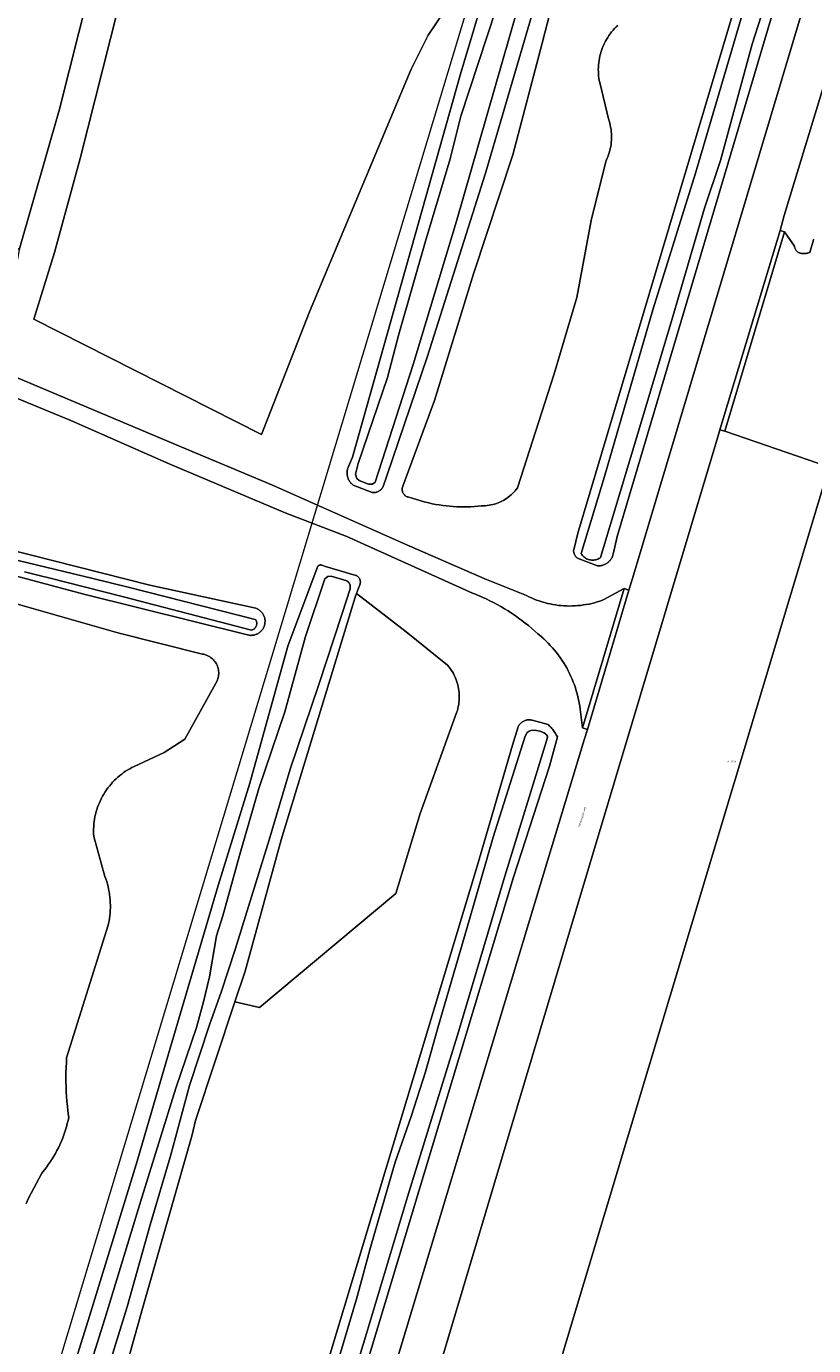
# Model space of a CAD drawing. Header units: metres. Extents: x 250001 to 257773, y 598992 to 609118.
# Tile 615 of 656: x 253686 to 253836, y 606197 to 606450. Entities that reach past the tile are written whole.
import ezdxf
from ezdxf.enums import TextEntityAlignment as Align
from ezdxf.lldxf.tags import DXFTag

# ---------------------------------------------------------------- set-up
doc = ezdxf.new("R2010")
doc.units = ezdxf.units.M
for name, color, linetype, lineweight in [('B-WE-GR-BOS_LOOF-GV', 252, 'Continuous', 13), ('B-WE-GR-GROENVOORZIENING-GV', 252, 'Continuous', 18), ('B-WE-IE-TERREINAFSCHEIDING_KUNSTMATIG_HEKWERK-G', 252, 'IE-TERREINAFSCHEIDING-KUNSTMATIG', 18), ('B-WE-KG-GRENS_PERCEEL-G', 150, 'KG-PERCEEL', 18), ('B-WE-KG-GRENS_PERCEEL-S', 150, 'Continuous', 25), ('B-WE-OG-TOPOGRAFIE-T18', 2, 'Continuous', 18), ('B-WE-OG-WATER-GV', 252, 'Continuous', 18), ('B-WE-OG-WATER_SLOOT-GV', 252, 'Continuous', 18), ('B-WE-VH-ONVERHARD-GV', 252, 'Continuous', 18), ('B-WE-VH-VERHARDING_GESLOTEN-GV', 252, 'Continuous', 18), ('B-WE-VH-VERHARDING_OPEN-GV', 252, 'Continuous', 18), ('X-XX-AL-REFERENTIE-G', 7, 'Continuous', 18)]:
    doc.layers.add(name, color=color, linetype=linetype, lineweight=lineweight)
doc.styles.add('NLCS-ISO', font='NLCS-ISO.ttf')
doc.styles.add('NLCS-ISO-ANNOTATIEF-T18', font='NLCS-ISO.ttf', dxfattribs={"height": 1.8})
doc.styles.get("Standard").update_dxf_attribs({"font": 'NLCS-ISO.ttf'})
doc.linetypes.add('IE-TERREINAFSCHEIDING-KUNSTMATIG', pattern='A,4,[82,NLCS.shx,S=0.75,R=90,X=0,Y=0],4,-2', length=10)
tags = doc.linetypes.add('KG-PERCEEL', pattern='A,5.5,-2,["P",Standard,S=1.8,R=0,X=-0.5,Y=-0.9],-2,5.5,-2,[5,NLCS.SHX,S=0.75,R=0,X=0,Y=0],-2', length=19).pattern_tags.tags
tags[6] = DXFTag(74, 10)

# ---------------------------------------------------------------- blocks, each defined once
blk = doc.blocks.new('SKG-PERCEELNUMMER-SO')
at = {"style": 'NLCS-ISO', "oblique": 10, "flags": 1}
blk.add_attdef('GEMEENTECODE', text='', height=1.8, dxfattribs=at).set_placement((0, 2.6), align=Align.MIDDLE_CENTER)
at = {"style": 'NLCS-ISO', "oblique": 10}
blk.add_attdef('SECTIE', text='', height=1.8, dxfattribs=at).set_placement((-0.5, 0), align=Align.MIDDLE_RIGHT)
blk.add_attdef('PERCEELNUMMER', text='', height=1.8, dxfattribs=at).set_placement((0.5, 0), align=Align.MIDDLE_LEFT)
blk = doc.blocks.new('BS2021-132-Xref-KAD-20210617')
at = {"layer": 'B-WE-KG-GRENS_PERCEEL-G', "flags": 128}
blk.add_lwpolyline([(253946.01, 607270.08), (253930.49, 607253.25), (253937.27, 607009.28), (253663.87, 606101.65), (253650.32, 606086.26)], dxfattribs=at)
at = {"layer": 'B-WE-KG-GRENS_PERCEEL-S', "xscale": 0.2, "yscale": 0.2, "zscale": 0.2}
blk.add_blockref('SKG-PERCEELNUMMER-SO', (253820.263, 606309.378), dxfattribs=at).add_auto_attribs({'PERCEELNUMMER': '3259', 'SECTIE': 'A'})
blk = doc.blocks.new('BS2021-132-Xref-BGT-GRIJS-20210617-aangepast')
at = {"layer": 'B-WE-GR-BOS_LOOF-GV', "flags": 128}
for points in [[(253788.976, 606548.064), (253739.215, 606563.827), (253728.972, 606555.191), (253714.479, 606500), (253706.015, 606465.283), (253695.842, 606425.031), (253690.923, 606406.965), (253686.967, 606394.184), (253730.582, 606372.093), (253739.806, 606395.614), (253759.288, 606442.154), (253762.552, 606448.625), (253767.223, 606455.628), (253771.012, 606461.205), (253772.229, 606466.751), (253771.628, 606473.688), (253770.374, 606481.389), (253771.421, 606490.275), (253774.229, 606500)], [(253713.227, 606517.796), (253689.88, 606527.424), (253684.775, 606510.073), (253681.355, 606500), (253679.614, 606492.86), (253674.66, 606478.647), (253669.582, 606461.521), (253667.508, 606452.635), (253664.026, 606439.967), (253662.909, 606434.2), (253662.946, 606429.78), (253663.574, 606424.994), (253666.786, 606422.246), (253674.778, 606416.397), (253680.761, 606410.737), (253684.157, 606407.512), (253691.93, 606434.483), (253701.243, 606471.509), (253708.469, 606500)], [(253758.34, 606334.213), (253748.814, 606341.604), (253748.553, 606340.911), (253734.37, 606294.34), (253727.45, 606269.14), (253725.508, 606263.3), (253730.236, 606262.23), (253756.329, 606284.032), (253761.024, 606299.394), (253768.048, 606318.901), (253768.124, 606319.149), (253768.226, 606319.52), (253768.312, 606319.896), (253768.382, 606320.274), (253768.436, 606320.655), (253768.475, 606321.039), (253768.497, 606321.423), (253768.504, 606321.808), (253768.495, 606322.193), (253768.469, 606322.578), (253768.428, 606322.96), (253768.371, 606323.341), (253768.298, 606323.72), (253768.209, 606324.094), (253768.105, 606324.465), (253767.986, 606324.831), (253767.851, 606325.192), (253767.702, 606325.547), (253767.538, 606325.896), (253767.36, 606326.237), (253767.167, 606326.571), (253766.961, 606326.896), (253766.742, 606327.213), (253766.51, 606327.52), (253766.265, 606327.817)]]:
    blk.add_lwpolyline(points, close=True, dxfattribs=at)
for points in [[(253793.109, 606481.061), (253784.401, 606447.129), (253778.752, 606425.71), (253771.192, 606402.853), (253763.778, 606378.583), (253757.68, 606362.174), (253757.653, 606362.107), (253757.606, 606361.958), (253757.573, 606361.804), (253757.557, 606361.648), (253757.556, 606361.492), (253757.571, 606361.336), (253757.603, 606361.182), (253757.649, 606361.032), (253757.711, 606360.888), (253757.787, 606360.751), (253757.877, 606360.623), (253757.979, 606360.504), (253758.093, 606360.396), (253758.217, 606360.301), (253758.35, 606360.218), (253758.491, 606360.15), (253758.639, 606360.096), (253761.156, 606359.356), (253761.347, 606359.3), (253761.999, 606359.121), (253762.656, 606358.958), (253763.317, 606358.81), (253763.981, 606358.678), (253764.648, 606358.562), (253765.317, 606358.461), (253765.988, 606358.376), (253766.662, 606358.308), (253767.337, 606358.255), (253768.013, 606358.218), (253768.689, 606358.197), (253769.366, 606358.192), (253770.043, 606358.203), (253770.719, 606358.23), (253771.395, 606358.273), (253772.069, 606358.332), (253772.742, 606358.407), (253773.113, 606358.407), (253773.477, 606358.423), (253773.84, 606358.455), (253774.201, 606358.503), (253774.559, 606358.566), (253774.914, 606358.646), (253775.266, 606358.741), (253775.613, 606358.851), (253775.954, 606358.976), (253776.29, 606359.117), (253776.62, 606359.272), (253776.942, 606359.441), (253777.256, 606359.624), (253777.563, 606359.821), (253777.86, 606360.031), (253778.147, 606360.254), (253778.425, 606360.49), (253778.692, 606360.737), (253778.948, 606360.996), (253779.192, 606361.266), (253779.424, 606361.546), (253779.644, 606361.837), (253786.702, 606383.723), (253791.021, 606398.374), (253793.795, 606413.133), (253796.548, 606424.421), (253796.624, 606424.576), (253796.794, 606424.951), (253796.95, 606425.332), (253797.091, 606425.719), (253797.217, 606426.111), (253797.327, 606426.508), (253797.422, 606426.909), (253797.502, 606427.313), (253797.565, 606427.72), (253797.613, 606428.129), (253797.645, 606428.539), (253797.661, 606428.951), (253797.661, 606429.363), (253797.645, 606429.774), (253797.613, 606430.185), (253797.565, 606430.594), (253797.501, 606431.001), (253797.421, 606431.405), (253797.326, 606431.805), (253797.215, 606432.202), (253797.089, 606432.594), (253795.394, 606439.582), (253795.321, 606439.953), (253795.252, 606440.379), (253795.199, 606440.806), (253795.162, 606441.236), (253795.141, 606441.666), (253795.136, 606442.097), (253795.147, 606442.527), (253795.174, 606442.957), (253795.217, 606443.386), (253795.276, 606443.813), (253795.35, 606444.237), (253795.44, 606444.659), (253795.546, 606445.076), (253795.668, 606445.49), (253795.804, 606445.898), (253795.956, 606446.302), (253796.122, 606446.699), (253796.303, 606447.09), (253796.499, 606447.474), (253796.709, 606447.85), (253796.932, 606448.218), (253797.169, 606448.578), (253797.419, 606448.929), (253797.682, 606449.27), (253797.958, 606449.602), (253798.245, 606449.922), (253798.545, 606450.232), (253798.855, 606450.531)], [(253685.523, 606224.622), (253685.989, 606225.613), (253686.468, 606226.597), (253686.962, 606227.574), (253687.471, 606228.543), (253687.993, 606229.505), (253688.53, 606230.459), (253688.703, 606230.666), (253689.088, 606231.147), (253689.462, 606231.637), (253689.822, 606232.136), (253690.169, 606232.645), (253690.503, 606233.163), (253690.823, 606233.689), (253691.13, 606234.223), (253691.423, 606234.765), (253691.701, 606235.314), (253691.965, 606235.871), (253692.215, 606236.434), (253692.45, 606237.003), (253692.67, 606237.579), (253692.874, 606238.16), (253693.064, 606238.746), (253693.239, 606239.337), (253693.398, 606239.931), (253693.541, 606240.53), (253693.669, 606241.133), (253693.626, 606241.445), (253693.509, 606242.367), (253693.407, 606243.291), (253693.321, 606244.216), (253693.252, 606245.143), (253693.198, 606246.071), (253693.16, 606247), (253693.139, 606247.929), (253693.133, 606248.859), (253693.143, 606249.788), (253693.169, 606250.718), (253693.212, 606251.646), (253693.27, 606252.574), (253701.248, 606278.009), (253701.309, 606278.287), (253701.405, 606278.788), (253701.486, 606279.292), (253701.551, 606279.798), (253701.6, 606280.306), (253701.633, 606280.815), (253701.65, 606281.325), (253701.651, 606281.836), (253701.636, 606282.346), (253701.605, 606282.855), (253701.558, 606283.363), (253701.495, 606283.87), (253701.417, 606284.374), (253701.322, 606284.875), (253701.212, 606285.374), (253701.087, 606285.868), (253700.946, 606286.358), (253700.789, 606286.844), (253700.617, 606287.325), (253698.464, 606295.014), (253698.46, 606295.065), (253698.435, 606295.532), (253698.425, 606296.001), (253698.431, 606296.469), (253698.453, 606296.937), (253698.492, 606297.404), (253698.546, 606297.87), (253698.615, 606298.333), (253698.701, 606298.793), (253698.803, 606299.251), (253698.92, 606299.705), (253699.052, 606300.154), (253699.2, 606300.599), (253699.363, 606301.038), (253699.54, 606301.472), (253699.733, 606301.899), (253699.939, 606302.319), (253700.16, 606302.732), (253700.396, 606303.138), (253700.644, 606303.535), (253700.906, 606303.923), (253701.182, 606304.302), (253701.47, 606304.672), (253701.77, 606305.031), (253702.083, 606305.38), (253702.407, 606305.718), (253702.743, 606306.045), (253703.089, 606306.36), (253703.447, 606306.663), (253703.814, 606306.954), (253704.191, 606307.232), (253704.577, 606307.497), (253704.973, 606307.749), (253705.376, 606307.987), (253705.788, 606308.211), (253706.206, 606308.421), (253711.96, 606311.129), (253715.915, 606313.686), (253722.078, 606324.824), (253722.172, 606325.047), (253722.25, 606325.276), (253722.314, 606325.51), (253722.361, 606325.747), (253722.393, 606325.986), (253722.409, 606326.228), (253722.409, 606326.47), (253722.393, 606326.711), (253722.361, 606326.951), (253722.314, 606327.188), (253722.25, 606327.422), (253722.172, 606327.65), (253722.078, 606327.873), (253721.97, 606328.09), (253721.848, 606328.299), (253721.713, 606328.499), (253721.564, 606328.69), (253721.403, 606328.87), (253721.231, 606329.04), (253721.047, 606329.198), (253720.854, 606329.343), (253720.652, 606329.475), (253720.441, 606329.594), (253720.223, 606329.699), (253719.998, 606329.788), (253719.768, 606329.863), (253719.534, 606329.922), (253719.296, 606329.966), (253719.055, 606329.994), (253703.058, 606334.039), (253681.633, 606340.202)]]:
    blk.add_lwpolyline(points, dxfattribs=at)
at = {"layer": 'B-WE-GR-GROENVOORZIENING-GV', "flags": 128}
for points in [[(253728.141, 606100.278), (253783.967, 606285.685), (253792.405, 606313.547), (253793.04, 606315.511), (253792.107, 606315.853), (253791.656, 606319.42), (253791.572, 606320.01), (253791.472, 606320.597), (253791.356, 606321.182), (253791.224, 606321.763), (253791.077, 606322.34), (253790.914, 606322.913), (253790.736, 606323.482), (253790.543, 606324.046), (253790.334, 606324.604), (253790.111, 606325.157), (253789.873, 606325.703), (253789.621, 606326.242), (253789.354, 606326.775), (253789.073, 606327.301), (253788.777, 606327.818), (253788.468, 606328.328), (253788.146, 606328.829), (253787.81, 606329.321), (253787.461, 606329.804), (253787.1, 606330.277), (253786.725, 606330.741), (253786.339, 606331.194), (253785.94, 606331.637), (253785.529, 606332.069), (253785.107, 606332.49), (253784.674, 606332.899), (253784.231, 606333.296), (253783.776, 606333.682), (253783.567, 606333.852), (253782.972, 606334.389), (253782.365, 606334.913), (253781.749, 606335.426), (253781.122, 606335.926), (253780.485, 606336.413), (253779.839, 606336.888), (253779.184, 606337.349), (253778.519, 606337.798), (253777.846, 606338.233), (253777.164, 606338.654), (253776.473, 606339.062), (253775.775, 606339.456), (253775.069, 606339.836), (253774.356, 606340.202), (253773.635, 606340.554), (253772.908, 606340.891), (253772.174, 606341.213), (253771.433, 606341.521), (253771.06, 606341.67), (253746.94, 606352.494), (253735.13, 606357.063), (253712.895, 606366.445), (253694.095, 606374.76), (253677.29, 606381.688)], [(253674.533, 606386.819), (253714.141, 606370.19), (253732.685, 606362.365), (253758.017, 606351.137), (253773.405, 606344.384), (253781.354, 606341.203), (253781.835, 606340.963), (253782.323, 606340.738), (253782.817, 606340.527), (253783.318, 606340.332), (253783.824, 606340.151), (253784.335, 606339.985), (253784.851, 606339.834), (253785.371, 606339.699), (253785.895, 606339.58), (253786.423, 606339.476), (253786.953, 606339.388), (253787.486, 606339.316), (253788.02, 606339.259), (253788.556, 606339.219), (253789.093, 606339.194), (253789.63, 606339.186), (253790.168, 606339.193), (253790.705, 606339.217), (253791.241, 606339.256), (253791.775, 606339.312), (253792.308, 606339.383), (253792.839, 606339.47), (253793.366, 606339.573), (253793.89, 606339.692), (253794.411, 606339.826), (253794.927, 606339.975), (253795.439, 606340.14), (253795.945, 606340.32), (253796.218, 606340.424), (253800.108, 606342.519), (253801.012, 606342.235), (253801.712, 606344.442), (253834.613, 606454.715)], [(253701.243, 606471.509), (253691.93, 606434.483), (253684.157, 606407.512), (253683.856, 606405.689), (253682.22, 606403.991), (253680.492, 606403.161), (253678.485, 606403.621), (253676.003, 606404.904), (253663.44, 606413.944), (253655.993, 606419.511), (253647.423, 606426.034), (253640.973, 606431.027), (253630.831, 606438.763), (253625.774, 606442.379), (253616.343, 606449.841), (253610.713, 606455.572)], [(253786.22, 606465.57), (253778.92, 606440.74), (253773.5, 606422.16), (253762.41, 606387.07), (253754.609, 606364.168), (253753.934, 606362.13), (253753.885, 606362.036), (253753.818, 606361.923), (253753.745, 606361.814), (253753.665, 606361.71), (253753.579, 606361.611), (253753.486, 606361.518), (253753.389, 606361.43), (253753.286, 606361.349), (253753.179, 606361.273), (253753.067, 606361.205), (253752.951, 606361.144), (253752.831, 606361.089), (253752.709, 606361.042), (253752.584, 606361.003), (253752.456, 606360.971), (253752.327, 606360.947), (253752.197, 606360.931), (253752.066, 606360.923), (253751.935, 606360.923), (253751.804, 606360.931), (253748.173, 606362.369), (253748.059, 606362.458), (253747.944, 606362.558), (253747.834, 606362.663), (253747.729, 606362.775), (253747.631, 606362.891), (253747.539, 606363.013), (253747.454, 606363.139), (253747.375, 606363.27), (253747.303, 606363.404), (253747.238, 606363.543), (253747.181, 606363.684), (253747.131, 606363.828), (253747.089, 606363.975), (253747.054, 606364.123), (253747.028, 606364.273), (253747.009, 606364.425), (253746.998, 606364.577), (253746.995, 606364.729), (253747.001, 606364.882), (253747.014, 606365.034), (253747.035, 606365.185), (253747.064, 606365.334), (253747.101, 606365.482), (253747.145, 606365.628), (253747.197, 606365.772), (253747.257, 606365.912), (253748.012, 606367.721), (253768.68, 606440.99), (253776.35, 606466.67)], [(253798.855, 606450.531), (253798.545, 606450.232), (253798.245, 606449.922), (253797.958, 606449.602), (253797.682, 606449.27), (253797.419, 606448.929), (253797.169, 606448.578), (253796.932, 606448.218), (253796.709, 606447.85), (253796.499, 606447.474), (253796.303, 606447.09), (253796.122, 606446.699), (253795.956, 606446.302), (253795.804, 606445.898), (253795.668, 606445.49), (253795.546, 606445.076), (253795.44, 606444.659), (253795.35, 606444.237), (253795.276, 606443.813), (253795.217, 606443.386), (253795.174, 606442.957), (253795.147, 606442.527), (253795.136, 606442.097), (253795.141, 606441.666), (253795.162, 606441.236), (253795.199, 606440.806), (253795.252, 606440.379), (253795.321, 606439.953), (253795.394, 606439.582), (253797.089, 606432.594), (253797.215, 606432.202), (253797.326, 606431.805), (253797.421, 606431.405), (253797.501, 606431.001), (253797.565, 606430.594), (253797.613, 606430.185), (253797.645, 606429.774), (253797.661, 606429.363), (253797.661, 606428.951), (253797.645, 606428.539), (253797.613, 606428.129), (253797.565, 606427.72), (253797.502, 606427.313), (253797.422, 606426.909), (253797.327, 606426.508), (253797.217, 606426.111), (253797.091, 606425.719), (253796.95, 606425.332), (253796.794, 606424.951), (253796.624, 606424.576), (253796.548, 606424.421), (253793.795, 606413.133), (253791.021, 606398.374), (253786.702, 606383.723), (253779.644, 606361.837), (253779.424, 606361.546), (253779.192, 606361.266), (253778.948, 606360.996), (253778.692, 606360.737), (253778.425, 606360.49), (253778.147, 606360.254), (253777.86, 606360.031), (253777.563, 606359.821), (253777.256, 606359.624), (253776.942, 606359.441), (253776.62, 606359.272), (253776.29, 606359.117), (253775.954, 606358.976), (253775.613, 606358.851), (253775.266, 606358.741), (253774.914, 606358.646), (253774.559, 606358.566), (253774.201, 606358.503), (253773.84, 606358.455), (253773.477, 606358.423), (253773.113, 606358.407), (253772.742, 606358.407), (253772.069, 606358.332), (253771.395, 606358.273), (253770.719, 606358.23), (253770.043, 606358.203), (253769.366, 606358.192), (253768.689, 606358.197), (253768.013, 606358.218), (253767.337, 606358.255), (253766.662, 606358.308), (253765.988, 606358.376), (253765.317, 606358.461), (253764.648, 606358.562), (253763.981, 606358.678), (253763.317, 606358.81), (253762.656, 606358.958), (253761.999, 606359.121), (253761.347, 606359.3), (253761.156, 606359.356), (253758.639, 606360.096), (253758.491, 606360.15), (253758.35, 606360.218), (253758.217, 606360.301), (253758.093, 606360.396), (253757.979, 606360.504), (253757.877, 606360.623), (253757.787, 606360.751), (253757.711, 606360.888), (253757.649, 606361.032), (253757.603, 606361.182), (253757.571, 606361.336), (253757.556, 606361.492), (253757.557, 606361.648), (253757.573, 606361.804), (253757.606, 606361.958), (253757.653, 606362.107), (253757.68, 606362.174), (253763.778, 606378.583), (253771.192, 606402.853), (253778.752, 606425.71), (253784.401, 606447.129), (253793.109, 606481.061)], [(253845.558, 606462.807), (253830.713, 606414.049), (253829.956, 606411.211), (253830.827, 606410.916), (253832.703, 606408.197), (253832.72, 606408.084), (253832.745, 606407.973), (253832.777, 606407.863), (253832.818, 606407.757), (253832.865, 606407.653), (253832.92, 606407.553), (253832.982, 606407.457), (253833.05, 606407.365), (253833.124, 606407.279), (253833.205, 606407.198), (253833.29, 606407.122), (253833.381, 606407.053), (253833.477, 606406.991), (253833.576, 606406.935), (253833.68, 606406.887), (253833.786, 606406.845), (253833.855, 606406.823), (253834.01, 606406.797), (253834.165, 606406.778), (253834.322, 606406.768), (253834.478, 606406.765), (253834.635, 606406.771), (253834.791, 606406.784), (253834.947, 606406.806), (253835.101, 606406.835), (253835.253, 606406.872), (253835.403, 606406.917), (253835.551, 606406.97), (253835.639, 606407.005), (253836.355, 606409.392), (253836.371, 606409.461), (253836.398, 606409.549)], [(253837.217, 606366.6), (253819.371, 606372.737), (253818.421, 606372.987), (253818.048, 606371.6), (253788.34, 606272.423), (253764.828, 606193.695)], [(253780.12, 606168.502), (253821.134, 606305.282), (253869.622, 606466.852)], [(253829.612, 606456.489), (253798.724, 606352.504), (253797.964, 606349.103), (253797.94, 606349.01), (253797.894, 606348.864), (253797.842, 606348.721), (253797.782, 606348.581), (253797.715, 606348.445), (253797.64, 606348.312), (253797.559, 606348.183), (253797.471, 606348.058), (253797.377, 606347.938), (253797.276, 606347.824), (253797.17, 606347.715), (253797.058, 606347.611), (253796.941, 606347.514), (253796.819, 606347.423), (253796.692, 606347.338), (253796.561, 606347.26), (253796.426, 606347.19), (253796.288, 606347.126), (253796.146, 606347.07), (253796.002, 606347.021), (253795.855, 606346.98), (253795.706, 606346.946), (253795.556, 606346.921), (253795.405, 606346.903), (253795.253, 606346.893), (253795.1, 606346.892), (253794.948, 606346.898), (253791.258, 606348.295), (253791.164, 606348.355), (253791.069, 606348.424), (253790.979, 606348.5), (253790.894, 606348.582), (253790.815, 606348.669), (253790.742, 606348.762), (253790.676, 606348.859), (253790.616, 606348.961), (253790.563, 606349.066), (253790.517, 606349.175), (253790.48, 606349.286), (253790.449, 606349.4), (253790.427, 606349.516), (253790.412, 606349.633), (253790.405, 606349.751), (253790.407, 606349.869), (253790.416, 606349.986), (253791.242, 606353.135), (253822.436, 606457.974)], [(253869.622, 606466.852), (253821.134, 606305.282), (253780.12, 606168.502)], [(253681.478, 606350.227), (253709.208, 606343.179), (253729.521, 606338.76), (253729.529, 606338.757), (253729.665, 606338.703), (253729.798, 606338.641), (253729.927, 606338.573), (253730.052, 606338.497), (253730.174, 606338.414), (253730.29, 606338.326), (253730.401, 606338.23), (253730.507, 606338.129), (253730.607, 606338.023), (253730.702, 606337.911), (253730.79, 606337.794), (253730.871, 606337.672), (253730.946, 606337.546), (253731.014, 606337.416), (253731.074, 606337.283), (253731.128, 606337.147), (253731.173, 606337.008), (253731.211, 606336.866), (253731.242, 606336.723), (253731.264, 606336.578), (253731.278, 606336.432), (253731.285, 606336.286), (253731.283, 606336.14), (253731.274, 606335.994), (253731.256, 606335.848), (253731.231, 606335.704), (253731.198, 606335.561), (253731.157, 606335.421), (253731.108, 606335.283), (253731.052, 606335.147), (253730.989, 606335.015), (253730.918, 606334.887), (253730.841, 606334.763), (253730.757, 606334.643), (253730.666, 606334.528), (253730.57, 606334.418), (253730.467, 606334.313), (253730.359, 606334.214), (253730.246, 606334.122), (253730.128, 606334.035), (253730.005, 606333.955), (253729.878, 606333.882), (253729.747, 606333.816), (253729.613, 606333.757), (253729.476, 606333.706), (253729.336, 606333.662), (253729.194, 606333.626), (253729.051, 606333.598), (253728.906, 606333.578), (253728.76, 606333.565), (253728.613, 606333.56), (253728.467, 606333.564), (253728.321, 606333.576), (253728.176, 606333.595), (253696.592, 606341.447), (253671.205, 606348.216)], [(253681.633, 606340.202), (253703.058, 606334.039), (253719.055, 606329.994), (253719.296, 606329.966), (253719.534, 606329.922), (253719.768, 606329.863), (253719.998, 606329.788), (253720.223, 606329.699), (253720.441, 606329.594), (253720.652, 606329.475), (253720.854, 606329.343), (253721.047, 606329.198), (253721.231, 606329.04), (253721.403, 606328.87), (253721.564, 606328.69), (253721.713, 606328.499), (253721.848, 606328.299), (253721.97, 606328.09), (253722.078, 606327.873), (253722.172, 606327.65), (253722.25, 606327.422), (253722.314, 606327.188), (253722.361, 606326.951), (253722.393, 606326.711), (253722.409, 606326.47), (253722.409, 606326.228), (253722.393, 606325.986), (253722.361, 606325.747), (253722.314, 606325.51), (253722.25, 606325.276), (253722.172, 606325.047), (253722.078, 606324.824), (253715.915, 606313.686), (253711.96, 606311.129), (253706.206, 606308.421), (253705.788, 606308.211), (253705.376, 606307.987), (253704.973, 606307.749), (253704.577, 606307.497), (253704.191, 606307.232), (253703.814, 606306.954), (253703.447, 606306.663), (253703.089, 606306.36), (253702.743, 606306.045), (253702.407, 606305.718), (253702.083, 606305.38), (253701.77, 606305.031), (253701.47, 606304.672), (253701.182, 606304.302), (253700.906, 606303.923), (253700.644, 606303.535), (253700.396, 606303.138), (253700.16, 606302.732), (253699.939, 606302.319), (253699.733, 606301.899), (253699.54, 606301.472), (253699.363, 606301.038), (253699.2, 606300.599), (253699.052, 606300.154), (253698.92, 606299.705), (253698.803, 606299.251), (253698.701, 606298.793), (253698.615, 606298.333), (253698.546, 606297.87), (253698.492, 606297.404), (253698.453, 606296.937), (253698.431, 606296.469), (253698.425, 606296.001), (253698.435, 606295.532), (253698.46, 606295.065), (253698.464, 606295.014), (253700.617, 606287.325), (253700.789, 606286.844), (253700.946, 606286.358), (253701.087, 606285.868), (253701.212, 606285.374), (253701.322, 606284.875), (253701.417, 606284.374), (253701.495, 606283.87), (253701.558, 606283.363), (253701.605, 606282.855), (253701.636, 606282.346), (253701.651, 606281.836), (253701.65, 606281.325), (253701.633, 606280.815), (253701.6, 606280.306), (253701.551, 606279.798), (253701.486, 606279.292), (253701.405, 606278.788), (253701.309, 606278.287), (253701.248, 606278.009), (253693.27, 606252.574), (253693.212, 606251.646), (253693.169, 606250.718), (253693.143, 606249.788), (253693.133, 606248.859), (253693.139, 606247.929), (253693.16, 606247), (253693.198, 606246.071), (253693.252, 606245.143), (253693.321, 606244.216), (253693.407, 606243.291), (253693.509, 606242.367), (253693.626, 606241.445), (253693.669, 606241.133), (253693.541, 606240.53), (253693.398, 606239.931), (253693.239, 606239.337), (253693.064, 606238.746), (253692.874, 606238.16), (253692.67, 606237.579), (253692.45, 606237.003), (253692.215, 606236.434), (253691.965, 606235.871), (253691.701, 606235.314), (253691.423, 606234.765), (253691.13, 606234.223), (253690.823, 606233.689), (253690.503, 606233.163), (253690.169, 606232.645), (253689.822, 606232.136), (253689.462, 606231.637), (253689.088, 606231.147), (253688.703, 606230.666), (253688.53, 606230.459), (253687.993, 606229.505), (253687.471, 606228.543), (253686.962, 606227.574), (253686.468, 606226.597), (253685.989, 606225.613), (253685.523, 606224.622)], [(253687.85, 606171.84), (253697.42, 606202.16), (253706.57, 606232.09), (253713.13, 606254.41), (253722.27, 606285.61), (253728.34, 606305.19), (253735.68, 606331.48), (253740.332, 606343.968), (253741.365, 606346.8), (253741.395, 606346.833), (253741.451, 606346.885), (253741.511, 606346.931), (253741.576, 606346.97), (253741.645, 606347.002), (253741.717, 606347.027), (253741.791, 606347.044), (253741.866, 606347.053), (253741.942, 606347.054), (253742.018, 606347.047), (253742.093, 606347.032), (253742.165, 606347.01), (253742.863, 606346.767), (253748.505, 606345.12), (253748.579, 606345.098), (253748.679, 606345.061), (253748.775, 606345.016), (253748.867, 606344.965), (253748.956, 606344.907), (253749.04, 606344.842), (253749.118, 606344.771), (253749.192, 606344.694), (253749.259, 606344.613), (253749.319, 606344.526), (253749.373, 606344.435), (253749.42, 606344.34), (253749.46, 606344.242), (253749.492, 606344.141), (253749.517, 606344.038), (253749.533, 606343.933), (253749.542, 606343.827), (253749.543, 606343.721), (253749.535, 606343.616), (253749.52, 606343.511), (253749.497, 606343.408), (253749.466, 606343.306), (253749.428, 606343.207), (253749.382, 606343.112), (253748.814, 606341.604), (253758.34, 606334.213), (253766.265, 606327.817), (253766.51, 606327.52), (253766.742, 606327.213), (253766.961, 606326.896), (253767.167, 606326.571), (253767.36, 606326.237), (253767.538, 606325.896), (253767.702, 606325.547), (253767.851, 606325.192), (253767.986, 606324.831), (253768.105, 606324.465), (253768.209, 606324.094), (253768.298, 606323.72), (253768.371, 606323.341), (253768.428, 606322.96), (253768.469, 606322.578), (253768.495, 606322.193), (253768.504, 606321.808), (253768.497, 606321.423), (253768.475, 606321.039), (253768.436, 606320.655), (253768.382, 606320.274), (253768.312, 606319.896), (253768.226, 606319.52), (253768.124, 606319.149), (253768.048, 606318.901), (253761.024, 606299.394), (253756.329, 606284.032), (253730.236, 606262.23), (253725.508, 606263.3), (253717.939, 606240.545), (253717.32, 606237.79), (253707.78, 606204.46), (253703.1, 606187.58)], [(253732.886, 606159.741), (253771.902, 606289.317), (253778.712, 606312.503), (253779.758, 606316.004), (253779.804, 606316.097), (253779.87, 606316.217), (253779.944, 606316.332), (253780.024, 606316.444), (253780.111, 606316.55), (253780.204, 606316.651), (253780.302, 606316.747), (253780.406, 606316.836), (253780.515, 606316.92), (253780.628, 606316.996), (253780.746, 606317.067), (253780.868, 606317.13), (253780.993, 606317.186), (253781.121, 606317.234), (253781.252, 606317.275), (253781.385, 606317.309), (253781.52, 606317.334), (253781.656, 606317.352), (253781.793, 606317.361), (253781.93, 606317.363), (253782.067, 606317.357), (253782.203, 606317.342), (253782.338, 606317.32), (253782.472, 606317.29), (253785.516, 606316.451), (253785.564, 606316.408), (253785.743, 606316.243), (253785.916, 606316.071), (253786.083, 606315.894), (253786.245, 606315.712), (253786.4, 606315.525), (253786.549, 606315.332), (253786.692, 606315.135), (253786.828, 606314.933), (253786.958, 606314.727), (253787.081, 606314.516), (253787.196, 606314.302), (253787.305, 606314.084), (253785.81, 606308.474), (253778.892, 606287.213), (253723.095, 606101.902)]]:
    blk.add_lwpolyline(points, dxfattribs=at)
blk.add_lwpolyline([(253739.806, 606395.614), (253730.582, 606372.093), (253686.967, 606394.184), (253690.923, 606406.965), (253695.842, 606425.031), (253706.015, 606465.283), (253714.479, 606500), (253728.972, 606555.191), (253739.215, 606563.827), (253788.976, 606548.064), (253774.229, 606500), (253771.421, 606490.275), (253770.374, 606481.389), (253771.628, 606473.688), (253772.229, 606466.751), (253771.012, 606461.205), (253767.223, 606455.628), (253762.552, 606448.625), (253759.288, 606442.154)], close=True, dxfattribs=at)
at = {"layer": 'B-WE-IE-TERREINAFSCHEIDING_KUNSTMATIG_HEKWERK-G', "flags": 128}
blk.add_lwpolyline([(253780.12, 606168.502), (253821.134, 606305.282), (253869.622, 606466.852), (253978.004, 606434.242), (253979.668, 606439.676)], dxfattribs=at)
at = {"layer": 'B-WE-OG-WATER-GV', "flags": 128}
for points in [[(253775.485, 606453.529), (253768.778, 606433.147), (253766.769, 606424.964), (253762.009, 606409.158), (253756.914, 606391.329), (253754.754, 606382.993), (253749.129, 606366.529), (253748.643, 606364.483), (253748.887, 606363.659), (253749.325, 606363.271), (253751.111, 606362.544), (253751.85, 606362.571), (253752.412, 606362.944), (253759.648, 606385.524), (253767.958, 606412.979), (253781.078, 606458.608)], [(253823.164, 606454.109), (253813.775, 606422.215), (253805.608, 606395.978), (253796.307, 606364.019), (253791.821, 606349.28), (253791.856, 606349.22), (253791.968, 606349.051), (253792.092, 606348.891), (253792.229, 606348.742), (253792.377, 606348.604), (253792.536, 606348.478), (253792.704, 606348.365), (253792.88, 606348.266), (253793.064, 606348.181), (253793.253, 606348.11), (253793.448, 606348.055), (253793.647, 606348.015), (253793.848, 606347.991), (253794.05, 606347.984), (253794.252, 606347.992), (253794.453, 606348.016), (253794.652, 606348.055), (253794.846, 606348.111), (253795.036, 606348.181), (253795.22, 606348.267), (253795.396, 606348.366), (253795.564, 606348.479), (253803.065, 606373.56), (253809.419, 606394.678), (253815.45, 606415.447), (253818.517, 606424.637), (253824.581, 606446.948), (253830.859, 606466.458)], [(253685.169, 606345.742), (253686.727, 606345.35), (253688.289, 606344.973), (253689.855, 606344.612), (253704.15, 606340.95), (253728.694, 606334.578), (253728.743, 606334.589), (253728.879, 606334.631), (253729.009, 606334.688), (253729.132, 606334.759), (253729.246, 606334.843), (253729.35, 606334.94), (253729.443, 606335.048), (253729.522, 606335.165), (253729.588, 606335.291), (253729.64, 606335.424), (253729.676, 606335.561), (253729.697, 606335.701), (253729.701, 606335.843), (253729.69, 606335.985), (253729.663, 606336.124), (253729.62, 606336.26), (253729.563, 606336.39), (253729.491, 606336.512), (253729.406, 606336.626), (253705.3, 606342.763), (253698.285, 606344.474), (253685.574, 606347.53), (253679.857, 606348.874)], [(253741.929, 606170.794), (253750.554, 606199.055), (253758.564, 606225.876), (253768.331, 606257.521), (253777.216, 606287.371), (253785.181, 606313.313), (253785.422, 606314.026), (253785.372, 606314.228), (253785.236, 606314.462), (253785.096, 606314.592), (253784.769, 606314.854), (253783.929, 606315.171), (253783.294, 606315.339), (253782.854, 606315.358), (253782.195, 606315.302), (253781.892, 606315.182), (253781.523, 606314.91), (253781.122, 606314.248), (253775.004, 606294.837), (253770.383, 606278.864), (253767.841, 606270.133), (253764.523, 606258.745), (253762.05, 606249.846), (253759.27, 606241.316), (253756.188, 606232.564), (253751.568, 606216.456), (253748.899, 606206.559), (253745.233, 606194.273)], [(253700.141, 606189.528), (253704.868, 606204.793), (253709.271, 606220.494), (253713.217, 606233.93), (253716.809, 606247.261), (253720.632, 606258.872), (253722.969, 606265.356), (253725.584, 606273.31), (253732.062, 606294.362), (253736.075, 606307.882), (253741.589, 606324.115), (253746.074, 606337.739), (253747.595, 606342.478), (253747.573, 606343.238), (253747.368, 606343.709), (253746.926, 606344.027), (253743.948, 606344.885), (253743.29, 606344.83), (253742.753, 606344.371), (253739.011, 606333.318), (253735.105, 606318.887), (253730.071, 606304.194), (253726.391, 606291.369), (253723.176, 606279.779), (253721.986, 606275.954), (253720.654, 606268.059), (253719.521, 606263.255), (253718.17, 606258.349), (253714.212, 606246.72), (253707.666, 606225.736), (253700.56, 606202.518), (253693.467, 606179.942)]]:
    blk.add_lwpolyline(points, dxfattribs=at)
at = {"layer": 'B-WE-OG-WATER_SLOOT-GV', "flags": 128}
for points in [[(253776.35, 606466.67), (253768.68, 606440.99), (253748.012, 606367.721), (253747.257, 606365.912), (253747.197, 606365.772), (253747.145, 606365.628), (253747.101, 606365.482), (253747.064, 606365.334), (253747.035, 606365.185), (253747.014, 606365.034), (253747.001, 606364.882), (253746.995, 606364.729), (253746.998, 606364.577), (253747.009, 606364.425), (253747.028, 606364.273), (253747.054, 606364.123), (253747.089, 606363.975), (253747.131, 606363.828), (253747.181, 606363.684), (253747.238, 606363.543), (253747.303, 606363.404), (253747.375, 606363.27), (253747.454, 606363.139), (253747.539, 606363.013), (253747.631, 606362.891), (253747.729, 606362.775), (253747.834, 606362.663), (253747.944, 606362.558), (253748.059, 606362.458), (253748.173, 606362.369), (253751.804, 606360.931), (253751.935, 606360.923), (253752.066, 606360.923), (253752.197, 606360.931), (253752.327, 606360.947), (253752.456, 606360.971), (253752.584, 606361.003), (253752.709, 606361.042), (253752.831, 606361.089), (253752.951, 606361.144), (253753.067, 606361.205), (253753.179, 606361.273), (253753.286, 606361.349), (253753.389, 606361.43), (253753.486, 606361.518), (253753.579, 606361.611), (253753.665, 606361.71), (253753.745, 606361.814), (253753.818, 606361.923), (253753.885, 606362.036), (253753.934, 606362.13), (253754.609, 606364.168), (253762.41, 606387.07), (253773.5, 606422.16), (253778.92, 606440.74), (253786.22, 606465.57)], [(253781.078, 606458.608), (253767.958, 606412.979), (253759.648, 606385.524), (253752.412, 606362.944), (253751.85, 606362.571), (253751.111, 606362.544), (253749.325, 606363.271), (253748.887, 606363.659), (253748.643, 606364.483), (253749.129, 606366.529), (253754.754, 606382.993), (253756.914, 606391.329), (253762.009, 606409.158), (253766.769, 606424.964), (253768.778, 606433.147), (253775.485, 606453.529)], [(253822.436, 606457.974), (253791.242, 606353.135), (253790.416, 606349.986), (253790.407, 606349.869), (253790.405, 606349.751), (253790.412, 606349.633), (253790.427, 606349.516), (253790.449, 606349.4), (253790.48, 606349.286), (253790.517, 606349.175), (253790.563, 606349.066), (253790.616, 606348.961), (253790.676, 606348.859), (253790.742, 606348.762), (253790.815, 606348.669), (253790.894, 606348.582), (253790.979, 606348.5), (253791.069, 606348.424), (253791.164, 606348.355), (253791.258, 606348.295), (253794.948, 606346.898), (253795.1, 606346.892), (253795.253, 606346.893), (253795.405, 606346.903), (253795.556, 606346.921), (253795.706, 606346.946), (253795.855, 606346.98), (253796.002, 606347.021), (253796.146, 606347.07), (253796.288, 606347.126), (253796.426, 606347.19), (253796.561, 606347.26), (253796.692, 606347.338), (253796.819, 606347.423), (253796.941, 606347.514), (253797.058, 606347.611), (253797.17, 606347.715), (253797.276, 606347.824), (253797.377, 606347.938), (253797.471, 606348.058), (253797.559, 606348.183), (253797.64, 606348.312), (253797.715, 606348.445), (253797.782, 606348.581), (253797.842, 606348.721), (253797.894, 606348.864), (253797.94, 606349.01), (253797.964, 606349.103), (253798.724, 606352.504), (253829.612, 606456.489)], [(253830.859, 606466.458), (253824.581, 606446.948), (253818.517, 606424.637), (253815.45, 606415.447), (253809.419, 606394.678), (253803.065, 606373.56), (253795.564, 606348.479), (253795.396, 606348.366), (253795.22, 606348.267), (253795.036, 606348.181), (253794.846, 606348.111), (253794.652, 606348.055), (253794.453, 606348.016), (253794.252, 606347.992), (253794.05, 606347.984), (253793.848, 606347.991), (253793.647, 606348.015), (253793.448, 606348.055), (253793.253, 606348.11), (253793.064, 606348.181), (253792.88, 606348.266), (253792.704, 606348.365), (253792.536, 606348.478), (253792.377, 606348.604), (253792.229, 606348.742), (253792.092, 606348.891), (253791.968, 606349.051), (253791.856, 606349.22), (253791.821, 606349.28), (253796.307, 606364.019), (253805.608, 606395.978), (253813.775, 606422.215), (253823.164, 606454.109)], [(253671.205, 606348.216), (253696.592, 606341.447), (253728.176, 606333.595), (253728.321, 606333.576), (253728.467, 606333.564), (253728.613, 606333.56), (253728.76, 606333.565), (253728.906, 606333.578), (253729.051, 606333.598), (253729.194, 606333.626), (253729.336, 606333.662), (253729.476, 606333.706), (253729.613, 606333.757), (253729.747, 606333.816), (253729.878, 606333.882), (253730.005, 606333.955), (253730.128, 606334.035), (253730.246, 606334.122), (253730.359, 606334.214), (253730.467, 606334.313), (253730.57, 606334.418), (253730.666, 606334.528), (253730.757, 606334.643), (253730.841, 606334.763), (253730.918, 606334.887), (253730.989, 606335.015), (253731.052, 606335.147), (253731.108, 606335.283), (253731.157, 606335.421), (253731.198, 606335.561), (253731.231, 606335.704), (253731.256, 606335.848), (253731.274, 606335.994), (253731.283, 606336.14), (253731.285, 606336.286), (253731.278, 606336.432), (253731.264, 606336.578), (253731.242, 606336.723), (253731.211, 606336.866), (253731.173, 606337.008), (253731.128, 606337.147), (253731.074, 606337.283), (253731.014, 606337.416), (253730.946, 606337.546), (253730.871, 606337.672), (253730.79, 606337.794), (253730.702, 606337.911), (253730.607, 606338.023), (253730.507, 606338.129), (253730.401, 606338.23), (253730.29, 606338.326), (253730.174, 606338.414), (253730.052, 606338.497), (253729.927, 606338.573), (253729.798, 606338.641), (253729.665, 606338.703), (253729.529, 606338.757), (253729.521, 606338.76), (253709.208, 606343.179), (253681.478, 606350.227)], [(253679.857, 606348.874), (253685.574, 606347.53), (253698.285, 606344.474), (253705.3, 606342.763), (253729.406, 606336.626), (253729.491, 606336.512), (253729.563, 606336.39), (253729.62, 606336.26), (253729.663, 606336.124), (253729.69, 606335.985), (253729.701, 606335.843), (253729.697, 606335.701), (253729.676, 606335.561), (253729.64, 606335.424), (253729.588, 606335.291), (253729.522, 606335.165), (253729.443, 606335.048), (253729.35, 606334.94), (253729.246, 606334.843), (253729.132, 606334.759), (253729.009, 606334.688), (253728.879, 606334.631), (253728.743, 606334.589), (253728.694, 606334.578), (253704.15, 606340.95), (253689.855, 606344.612), (253688.289, 606344.973), (253686.727, 606345.35), (253685.169, 606345.742)], [(253723.095, 606101.902), (253778.892, 606287.213), (253785.81, 606308.474), (253787.305, 606314.084), (253787.196, 606314.302), (253787.081, 606314.516), (253786.958, 606314.727), (253786.828, 606314.933), (253786.692, 606315.135), (253786.549, 606315.332), (253786.4, 606315.525), (253786.245, 606315.712), (253786.083, 606315.894), (253785.916, 606316.071), (253785.743, 606316.243), (253785.564, 606316.408), (253785.516, 606316.451), (253782.472, 606317.29), (253782.338, 606317.32), (253782.203, 606317.342), (253782.067, 606317.357), (253781.93, 606317.363), (253781.793, 606317.361), (253781.656, 606317.352), (253781.52, 606317.334), (253781.385, 606317.309), (253781.252, 606317.275), (253781.121, 606317.234), (253780.993, 606317.186), (253780.868, 606317.13), (253780.746, 606317.067), (253780.628, 606316.996), (253780.515, 606316.92), (253780.406, 606316.836), (253780.302, 606316.747), (253780.204, 606316.651), (253780.111, 606316.55), (253780.024, 606316.444), (253779.944, 606316.332), (253779.87, 606316.217), (253779.804, 606316.097), (253779.758, 606316.004), (253778.712, 606312.503), (253771.902, 606289.317), (253732.886, 606159.741)], [(253703.1, 606187.58), (253707.78, 606204.46), (253717.32, 606237.79), (253717.939, 606240.545), (253725.508, 606263.3), (253727.45, 606269.14), (253734.37, 606294.34), (253748.553, 606340.911), (253748.814, 606341.604), (253749.382, 606343.112), (253749.428, 606343.207), (253749.466, 606343.306), (253749.497, 606343.408), (253749.52, 606343.511), (253749.535, 606343.616), (253749.543, 606343.721), (253749.542, 606343.827), (253749.533, 606343.933), (253749.517, 606344.038), (253749.492, 606344.141), (253749.46, 606344.242), (253749.42, 606344.34), (253749.373, 606344.435), (253749.319, 606344.526), (253749.259, 606344.613), (253749.192, 606344.694), (253749.118, 606344.771), (253749.04, 606344.842), (253748.956, 606344.907), (253748.867, 606344.965), (253748.775, 606345.016), (253748.679, 606345.061), (253748.579, 606345.098), (253748.505, 606345.12), (253742.863, 606346.767), (253742.165, 606347.01), (253742.093, 606347.032), (253742.018, 606347.047), (253741.942, 606347.054), (253741.866, 606347.053), (253741.791, 606347.044), (253741.717, 606347.027), (253741.645, 606347.002), (253741.576, 606346.97), (253741.511, 606346.931), (253741.451, 606346.885), (253741.395, 606346.833), (253741.365, 606346.8), (253740.332, 606343.968), (253735.68, 606331.48), (253728.34, 606305.19), (253722.27, 606285.61), (253713.13, 606254.41), (253706.57, 606232.09), (253697.42, 606202.16), (253687.85, 606171.84)], [(253745.233, 606194.273), (253748.899, 606206.559), (253751.568, 606216.456), (253756.188, 606232.564), (253759.27, 606241.316), (253762.05, 606249.846), (253764.523, 606258.745), (253767.841, 606270.133), (253770.383, 606278.864), (253775.004, 606294.837), (253781.122, 606314.248), (253781.523, 606314.91), (253781.892, 606315.182), (253782.195, 606315.302), (253782.854, 606315.358), (253783.294, 606315.339), (253783.929, 606315.171), (253784.769, 606314.854), (253785.096, 606314.592), (253785.236, 606314.462), (253785.372, 606314.228), (253785.422, 606314.026), (253785.181, 606313.313), (253777.216, 606287.371), (253768.331, 606257.521), (253758.564, 606225.876), (253750.554, 606199.055), (253741.929, 606170.794)], [(253693.467, 606179.942), (253700.56, 606202.518), (253707.666, 606225.736), (253714.212, 606246.72), (253718.17, 606258.349), (253719.521, 606263.255), (253720.654, 606268.059), (253721.986, 606275.954), (253723.176, 606279.779), (253726.391, 606291.369), (253730.071, 606304.194), (253735.105, 606318.887), (253739.011, 606333.318), (253742.753, 606344.371), (253743.29, 606344.83), (253743.948, 606344.885), (253746.926, 606344.027), (253747.368, 606343.709), (253747.573, 606343.238), (253747.595, 606342.478), (253746.074, 606337.739), (253741.589, 606324.115), (253736.075, 606307.882), (253732.062, 606294.362), (253725.584, 606273.31), (253722.969, 606265.356), (253720.632, 606258.872), (253716.809, 606247.261), (253713.217, 606233.93), (253709.271, 606220.494), (253704.868, 606204.793), (253700.141, 606189.528)]]:
    blk.add_lwpolyline(points, dxfattribs=at)
at = {"layer": 'B-WE-VH-ONVERHARD-GV', "flags": 128}
for points in [[(253677.29, 606381.688), (253694.095, 606374.76), (253712.895, 606366.445), (253735.13, 606357.063), (253746.94, 606352.494), (253771.06, 606341.67), (253771.433, 606341.521), (253772.174, 606341.213), (253772.908, 606340.891), (253773.635, 606340.554), (253774.356, 606340.202), (253775.069, 606339.836), (253775.775, 606339.456), (253776.473, 606339.062), (253777.164, 606338.654), (253777.846, 606338.233), (253778.519, 606337.798), (253779.184, 606337.349), (253779.839, 606336.888), (253780.485, 606336.413), (253781.122, 606335.926), (253781.749, 606335.426), (253782.365, 606334.913), (253782.972, 606334.389), (253783.567, 606333.852), (253783.776, 606333.682), (253784.231, 606333.296), (253784.674, 606332.899), (253785.107, 606332.49), (253785.529, 606332.069), (253785.94, 606331.637), (253786.339, 606331.194), (253786.725, 606330.741), (253787.1, 606330.277), (253787.461, 606329.804), (253787.81, 606329.321), (253788.146, 606328.829), (253788.468, 606328.328), (253788.777, 606327.818), (253789.073, 606327.301), (253789.354, 606326.775), (253789.621, 606326.242), (253789.873, 606325.703), (253790.111, 606325.157), (253790.334, 606324.604), (253790.543, 606324.046), (253790.736, 606323.482), (253790.914, 606322.913), (253791.077, 606322.34), (253791.224, 606321.763), (253791.356, 606321.182), (253791.472, 606320.597), (253791.572, 606320.01), (253791.656, 606319.42), (253792.107, 606315.853), (253800.108, 606342.519), (253796.218, 606340.424), (253795.945, 606340.32), (253795.439, 606340.14), (253794.927, 606339.975), (253794.411, 606339.826), (253793.89, 606339.692), (253793.366, 606339.573), (253792.839, 606339.47), (253792.308, 606339.383), (253791.775, 606339.312), (253791.241, 606339.256), (253790.705, 606339.217), (253790.168, 606339.193), (253789.63, 606339.186), (253789.093, 606339.194), (253788.556, 606339.219), (253788.02, 606339.259), (253787.486, 606339.316), (253786.953, 606339.388), (253786.423, 606339.476), (253785.895, 606339.58), (253785.371, 606339.699), (253784.851, 606339.834), (253784.335, 606339.985), (253783.824, 606340.151), (253783.318, 606340.332), (253782.817, 606340.527), (253782.323, 606340.738), (253781.835, 606340.963), (253781.354, 606341.203), (253773.405, 606344.384), (253758.017, 606351.137), (253732.685, 606362.365), (253714.141, 606370.19), (253674.533, 606386.819)], [(253836.398, 606409.549), (253836.371, 606409.461), (253836.355, 606409.392), (253835.639, 606407.005), (253835.551, 606406.97), (253835.403, 606406.917), (253835.253, 606406.872), (253835.101, 606406.835), (253834.947, 606406.806), (253834.791, 606406.784), (253834.635, 606406.771), (253834.478, 606406.765), (253834.322, 606406.768), (253834.165, 606406.778), (253834.01, 606406.797), (253833.855, 606406.823), (253833.786, 606406.845), (253833.68, 606406.887), (253833.576, 606406.935), (253833.477, 606406.991), (253833.381, 606407.053), (253833.29, 606407.122), (253833.205, 606407.198), (253833.124, 606407.279), (253833.05, 606407.365), (253832.982, 606407.457), (253832.92, 606407.553), (253832.865, 606407.653), (253832.818, 606407.757), (253832.777, 606407.863), (253832.745, 606407.973), (253832.72, 606408.084), (253832.703, 606408.197), (253830.827, 606410.916), (253819.371, 606372.737), (253837.217, 606366.6)]]:
    blk.add_lwpolyline(points, dxfattribs=at)
at = {"layer": 'B-WE-VH-VERHARDING_GESLOTEN-GV', "flags": 128}
for points in [[(253834.613, 606454.715), (253801.712, 606344.442), (253801.012, 606342.235), (253793.04, 606315.511), (253792.405, 606313.547), (253783.967, 606285.685), (253728.141, 606100.278)], [(253764.828, 606193.695), (253788.34, 606272.423), (253818.048, 606371.6), (253818.421, 606372.987), (253829.956, 606411.211), (253830.713, 606414.049), (253845.558, 606462.807)]]:
    blk.add_lwpolyline(points, dxfattribs=at)
at = {"layer": 'B-WE-VH-VERHARDING_OPEN-GV', "flags": 128}
for points in [[(253830.827, 606410.916), (253829.956, 606411.211), (253818.421, 606372.987), (253819.371, 606372.737)], [(253801.012, 606342.235), (253800.108, 606342.519), (253792.107, 606315.853), (253793.04, 606315.511)]]:
    blk.add_lwpolyline(points, close=True, dxfattribs=at)
at = {"layer": 'B-WE-OG-TOPOGRAFIE-T18', "style": 'NLCS-ISO-ANNOTATIEF-T18'}
blk.add_text('Robbenplaatweg', height=0.36, rotation=73.3, dxfattribs=at).set_placement((253792.076, 606298.746), align=Align.MIDDLE)

msp = doc.modelspace()

# ---------------------------------------------------------------- block references
at = {"layer": 'X-XX-AL-REFERENTIE-G'}
for name in ['BS2021-132-Xref-BGT-GRIJS-20210617-aangepast', 'BS2021-132-Xref-KAD-20210617']:
    msp.add_blockref(name, (0, 0), dxfattribs=at)

doc.saveas('drawing.dxf')
